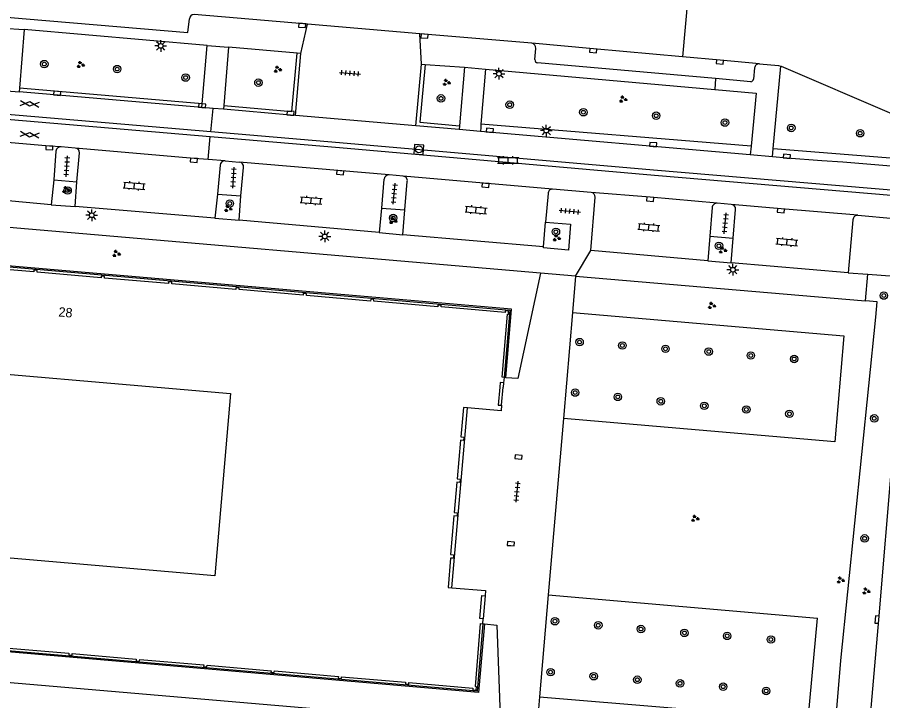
# Model space of a CAD drawing. Extents: x 131000 to 133014, y 396499 to 399001.
# Drawn here: x 132334 to 132426.2, y 397466.6 to 397539.4 of the extents above; entities that cross this region are included whole.
import ezdxf

# ---------------------------------------------------------------- set-up
doc = ezdxf.new("R2010")
doc.units = 0
for name, color, linetype in [('gg-anno-huisnummerreeks BGT', 7, 'Continuous'), ('gg-bbg-gedigitaliseerde bebouwing', 7, 'Continuous'), ('gg-bbg-hoofdgebouw', 7, 'Continuous'), ('gg-bbg-onder overbouw', 7, 'Continuous'), ('gg-bbg-pand overbouw', 7, 'Continuous'), ('gg-knt-verharding', 7, 'Continuous'), ('gt-grn-groengrens', 7, 'Continuous'), ('gt-grn-weggrens', 7, 'Continuous'), ('gt-symb-boom', 7, 'Continuous'), ('gt-symb-gesloten verharding', 7, 'Continuous'), ('gt-symb-groenvak', 7, 'Continuous'), ('gt-symb-klinker verharding', 7, 'Continuous'), ('gt-symb-kolk', 7, 'Continuous'), ('gt-symb-lichtmast', 7, 'Continuous'), ('gt-symb-rioolschacht', 7, 'Continuous'), ('gt-symb-tegel verharding', 7, 'Continuous')]:
    doc.layers.add(name, color=color, linetype=linetype)

# ---------------------------------------------------------------- blocks, each defined once
blk = doc.blocks.new('gt0-KOLK')
at = {"layer": 'gt-symb-kolk'}
blk.add_lwpolyline([(0, 0), (0.375, 0), (0.375, 0.4), (-0.375, 0.4), (-0.375, 0), (0, 0)], dxfattribs=at)
blk = doc.blocks.new('gt0-GRVAK')
at = {"layer": 'gt-symb-groenvak'}
for p, q in [((-0.11, 0.189), (-0.228, 0.24)), ((-0.182, 0.153), (0.088, 0.153)), ((-0.091, 0.211), (-0.156, 0.322)), ((-0.047, 0.214), (-0.047, 0.393)), ((-0.004, 0.211), (0.061, 0.322)), ((0.015, 0.189), (0.133, 0.24)), ((0.262, -0.052), (0.197, 0.059)), ((0.305, -0.049), (0.305, 0.13)), ((0.349, -0.052), (0.414, 0.059)), ((-0.245, -0.228), (-0.363, -0.177)), ((-0.318, -0.264), (-0.047, -0.264)), ((-0.226, -0.206), (-0.291, -0.095)), ((-0.183, -0.203), (-0.183, -0.024)), ((-0.139, -0.206), (-0.074, -0.095)), ((-0.12, -0.228), (-0.002, -0.177)), ((0.243, -0.074), (0.125, -0.023)), ((0.17, -0.11), (0.441, -0.11)), ((0.368, -0.074), (0.486, -0.023))]:
    blk.add_line(p, q, dxfattribs=at)
blk = doc.blocks.new('gt0-BOOM')
at = {"layer": 'gt-symb-boom'}
for radius in [0.4, 0.2]:
    blk.add_circle((0, 0), radius, dxfattribs=at)
blk = doc.blocks.new('gt0-LMAST')
at = {"layer": 'gt-symb-lichtmast'}
for p, q in [((-0.182, 0.173), (-0.447, 0.438)), ((-0.005, 0.246), (-0.005, 0.621)), ((0.172, 0.173), (0.437, 0.438)), ((-0.255, -0.004), (-0.63, -0.004)), ((-0.182, -0.181), (-0.447, -0.446)), ((-0.005, -0.254), (-0.005, -0.629)), ((0.437, -0.446), (0.172, -0.181)), ((0.245, -0.004), (0.62, -0.004))]:
    blk.add_line(p, q, dxfattribs=at)
blk.add_circle((-0.005, -0.004), 0.25, dxfattribs=at)
blk = doc.blocks.new('gt0-TEG1')
at = {"layer": 'gt-symb-tegel verharding'}
for p, q in [((-1.125, 0), (1.125, 0)), ((-0.9, -0.25), (-0.9, 0.25)), ((-0.45, -0.25), (-0.45, 0.25)), ((0, -0.25), (0, 0.25)), ((0.45, -0.25), (0.45, 0.25)), ((0.9, -0.25), (0.9, 0.25))]:
    blk.add_line(p, q, dxfattribs=at)
blk = doc.blocks.new('gt0-GESVH1')
at = {"layer": 'gt-symb-gesloten verharding'}
for p, q in [((-0.992, -0.261), (0.008, 0.239)), ((0.008, -0.261), (-0.992, 0.239)), ((0.008, 0.239), (1.008, -0.261)), ((1.008, 0.239), (0.008, -0.261))]:
    blk.add_line(p, q, dxfattribs=at)
blk = doc.blocks.new('gt0-KL1')
at = {"layer": 'gt-symb-klinker verharding'}
for p, q in [((-1.15, 0.3), (1.15, 0.3)), ((-1, -0.3), (-1, 0.3)), ((-0.5, 0.3), (-0.5, 0.45)), ((0, -0.3), (0, 0.3)), ((0.5, 0.3), (0.5, 0.45)), ((1, -0.3), (1, 0.3)), ((-1.15, -0.3), (1.15, -0.3)), ((-0.5, -0.45), (-0.5, -0.3)), ((0.5, -0.45), (0.5, -0.3))]:
    blk.add_line(p, q, dxfattribs=at)
blk = doc.blocks.new('gt0-RS')
at = {"layer": 'gt-symb-rioolschacht'}
blk.add_lwpolyline([(-0.5, -0.5), (0.5, -0.5), (0.5, 0.5), (-0.5, 0.5)], close=True, dxfattribs=at)
blk.add_circle((0, 0), 0.375, dxfattribs=at)

msp = doc.modelspace()

# ---------------------------------------------------------------- linework, layer by layer
at = {"layer": 'gg-bbg-gedigitaliseerde bebouwing'}
for points in [[(132328.185, 397500), (132328.337, 397501.77), (132348.917, 397500)], [(132348.917, 397500), (132356.733, 397499.328), (132355.062, 397479.9), (132326.666, 397482.342), (132328.185, 397500)]]:
    msp.add_lwpolyline(points, dxfattribs=at)
at = {"layer": 'gg-bbg-hoofdgebouw'}
for p, q in [((132385.887, 397501.026), (132385.836, 397500.484)), ((132385.889, 397501.047), (132385.887, 397501.026)), ((132383.614, 397474.795), (132383.665, 397475.336))]:
    msp.add_line(p, q, dxfattribs=at)
for points in [[(132385.624, 397498.074), (132385.577, 397497.487), (132382.008, 397497.79)], [(132380.335, 397478.636), (132383.905, 397478.339), (132383.87, 397477.778)]]:
    msp.add_lwpolyline(points, dxfattribs=at)
at = {"layer": 'gg-bbg-onder overbouw'}
for points in [[(132385.889, 397501.047), (132385.687, 397501.067), (132386.268, 397507.775), (132386.354, 397507.768), (132386.382, 397508.111), (132386.02, 397508.14), (132386.005, 397507.959), (132379.192, 397508.551), (132379.205, 397508.731), (132378.849, 397508.756), (132378.838, 397508.574), (132372.019, 397509.167), (132372.032, 397509.347), (132371.681, 397509.373), (132371.663, 397509.186), (132364.836, 397509.78), (132364.853, 397509.959), (132364.495, 397509.992), (132364.48, 397509.805), (132357.667, 397510.405), (132357.679, 397510.585), (132357.324, 397510.608), (132357.315, 397510.425), (132350.493, 397511.016), (132350.506, 397511.196), (132350.151, 397511.221), (132350.141, 397511.038), (132343.31, 397511.637), (132343.324, 397511.816), (132342.969, 397511.844), (132342.958, 397511.665), (132336.139, 397512.263), (132336.155, 397512.442), (132335.796, 397512.475), (132335.784, 397512.292), (132328.965, 397512.879)], [(132385.432, 397500), (132385.257, 397498.1), (132385.624, 397498.074)], [(132385.836, 397500.484), (132385.479, 397500.506), (132385.432, 397500)], [(132382.008, 397497.79), (132381.553, 397497.836), (132381.282, 397494.714), (132381.611, 397494.688), (132381.583, 397494.332), (132381.251, 397494.365), (132380.889, 397490.241), (132381.218, 397490.212), (132381.185, 397489.842), (132380.86, 397489.87), (132380.577, 397486.642), (132380.906, 397486.624), (132380.886, 397486.262), (132380.551, 397486.297), (132380.182, 397482.162), (132380.512, 397482.153), (132380.502, 397481.791), (132380.172, 397481.8), (132379.92, 397478.671), (132380.335, 397478.636)], [(132383.665, 397475.336), (132383.314, 397475.373), (132383.513, 397477.817), (132383.87, 397477.778)], [(132332.712, 397472.23), (132339.53, 397471.648), (132339.514, 397471.469), (132339.875, 397471.441), (132339.889, 397471.62), (132346.708, 397471.036), (132346.692, 397470.857), (132347.051, 397470.816), (132347.071, 397470.995), (132353.89, 397470.41), (132353.874, 397470.231), (132354.234, 397470.202), (132354.248, 397470.381), (132361.065, 397469.796), (132361.049, 397469.617), (132361.402, 397469.586), (132361.418, 397469.765), (132368.239, 397469.167), (132368.223, 397468.988), (132368.575, 397468.97), (132368.584, 397469.15), (132375.39, 397468.564), (132375.374, 397468.385), (132375.739, 397468.345), (132375.759, 397468.524), (132382.564, 397467.942), (132382.548, 397467.763), (132382.92, 397467.724), (132382.951, 397468.086), (132382.851, 397468.095), (132383.397, 397474.81), (132383.614, 397474.795)]]:
    msp.add_lwpolyline(points, dxfattribs=at)
at = {"layer": 'gg-bbg-pand overbouw'}
for p, q in [((132385.624, 397498.074), (132385.8, 397500)), ((132385.836, 397500.484), (132385.8, 397500)), ((132380.335, 397478.636), (132382.008, 397497.79)), ((132383.87, 397477.778), (132383.665, 397475.336))]:
    msp.add_line(p, q, dxfattribs=at)
for points in [[(132303.626, 397515.382), (132386.518, 397508.211), (132385.889, 397501.047)], [(132383.614, 397474.795), (132383.019, 397467.602), (132289.147, 397475.691), (132289.775, 397482.879)]]:
    msp.add_lwpolyline(points, dxfattribs=at)
at = {"layer": 'gg-knt-verharding'}
for p, q in [((132364.94, 397538.702), (132352.857, 397539.718)), ((132376.929, 397537.66), (132364.94, 397538.702)), ((132334.765, 397538.104), (132334.257, 397531.872)), ((132354.268, 397536.418), (132334.765, 397538.104)), ((132388.836, 397536.651), (132376.929, 397537.66)), ((132353.738, 397530.209), (132354.268, 397536.418)), ((132356.52, 397536.234), (132356.029, 397530.023)), ((132363.838, 397535.585), (132356.52, 397536.234)), ((132389.183, 397534.919), (132389.283, 397536.107)), ((132363.662, 397528.971), (132364.236, 397535.55)), ((132364.236, 397535.55), (132363.838, 397535.585)), ((132376.481, 397527.868), (132377.078, 397534.437)), ((132377.078, 397534.437), (132377.477, 397534.407)), ((132377.477, 397534.407), (132381.661, 397534.094)), ((132381.661, 397534.094), (132381.15, 397527.86)), ((132408.437, 397532.889), (132389.449, 397534.56)), ((132414.563, 397525.457), (132415.371, 397534.215)), ((132383.907, 397533.881), (132383.43, 397528.032)), ((132383.907, 397533.881), (132408.337, 397531.729)), ((132412.591, 397534.022), (132412.481, 397532.841)), ((132412.171, 397532.56), (132408.437, 397532.889)), ((132331.984, 397531.664), (132334.225, 397531.473)), ((132334.257, 397531.872), (132334.225, 397531.473)), ((132353.704, 397529.81), (132334.225, 397531.473)), ((132353.704, 397529.81), (132353.738, 397530.209)), ((132354.882, 397529.715), (132353.704, 397529.81)), ((132355.998, 397529.624), (132354.882, 397529.715)), ((132356.029, 397530.023), (132355.998, 397529.624)), ((132376.481, 397527.868), (132363.662, 397528.971)), ((132381.117, 397527.461), (132376.481, 397527.868)), ((132381.15, 397527.86), (132381.117, 397527.461)), ((132383.4, 397527.663), (132383.367, 397527.264)), ((132383.43, 397528.032), (132383.4, 397527.663)), ((132383.367, 397527.264), (132381.117, 397527.461)), ((132412.13, 397524.748), (132383.367, 397527.264)), ((132338.147, 397525.167), (132337.906, 397522.1)), ((132340.203, 397525.492), (132338.698, 397525.626)), ((132340.379, 397521.901), (132340.672, 397524.97)), ((132412.221, 397525.684), (132412.13, 397524.748)), ((132414.479, 397524.542), (132414.563, 397525.457)), ((132356.171, 397524.131), (132354.353, 397524.274)), ((132356.171, 397524.131), (132357.673, 397523.999)), ((132373.642, 397522.619), (132357.673, 397523.999)), ((132414.479, 397524.542), (132412.13, 397524.748)), ((132422.002, 397523.971), (132419.739, 397524.14)), ((132435.344, 397522.864), (132422.002, 397523.971)), ((132355.638, 397523.666), (132355.376, 397520.581)), ((132357.853, 397520.397), (132358.138, 397523.43)), ((132337.906, 397522.1), (132337.643, 397519.454)), ((132337.906, 397522.1), (132340.379, 397521.901)), ((132373.1, 397522.172), (132372.85, 397519.069)), ((132375.158, 397522.482), (132373.642, 397522.619)), ((132391.038, 397521.115), (132375.158, 397522.482)), ((132340.19, 397519.275), (132340.379, 397521.901)), ((132375.311, 397518.894), (132375.584, 397521.936)), ((132337.643, 397519.454), (132322.702, 397520.763)), ((132355.376, 397520.581), (132355.089, 397518.004)), ((132355.376, 397520.581), (132357.853, 397520.397)), ((132357.658, 397517.798), (132357.853, 397520.397)), ((132390.579, 397520.636), (132390.303, 397517.591)), ((132395.179, 397520.765), (132391.038, 397521.115)), ((132395.126, 397514.564), (132395.591, 397520.246)), ((132389.759, 397512.167), (132304.039, 397519.502)), ((132337.643, 397519.454), (132340.19, 397519.275)), ((132410.094, 397519.489), (132408.602, 397519.613)), ((132355.089, 397518.004), (132340.19, 397519.275)), ((132372.85, 397519.069), (132372.592, 397516.496)), ((132372.85, 397519.069), (132375.311, 397518.894)), ((132375.102, 397516.257), (132375.311, 397518.894)), ((132408.067, 397519.139), (132407.816, 397516.094)), ((132410.295, 397515.892), (132410.567, 397518.938)), ((132355.089, 397518.004), (132357.658, 397517.798)), ((132372.592, 397516.496), (132357.658, 397517.798)), ((132390.085, 397514.952), (132390.303, 397517.591)), ((132423.064, 397517.856), (132422.566, 397512.179)), ((132372.592, 397516.496), (132375.102, 397516.257)), ((132390.085, 397514.952), (132375.102, 397516.257)), ((132407.816, 397516.094), (132407.59, 397513.466)), ((132407.816, 397516.094), (132410.295, 397515.892)), ((132410.102, 397513.268), (132410.295, 397515.892)), ((132407.59, 397513.466), (132395.126, 397514.564)), ((132407.59, 397513.466), (132410.102, 397513.268)), ((132422.566, 397512.179), (132410.102, 397513.268)), ((132424.404, 397509.212), (132424.647, 397512.035)), ((132424.647, 397512.035), (132427.488, 397511.822)), ((132393.518, 397511.826), (132393.185, 397507.948)), ((132393.518, 397511.826), (132424.404, 397509.212)), ((132393.185, 397507.948), (132392.216, 397496.662)), ((132386.074, 397501.014), (132385.887, 397501.026)), ((132392.216, 397496.662), (132390.606, 397477.873)), ((132390.606, 397477.873), (132389.674, 397467)), ((132383.614, 397474.795), (132383.808, 397474.775)), ((132389.674, 397467), (132389.113, 397460.447))]:
    msp.add_line(p, q, dxfattribs=at)
for points in [[(132285.587, 397544.989), (132285.455, 397543.546), (132334.965, 397539.264), (132352.21, 397537.814), (132352.371, 397539.262)], [(132204.219, 397539.588), (132248.387, 397535.75), (132292.061, 397532.052), (132354.591, 397526.716)], [(132354.64, 397527.229), (132248.311, 397536.288), (132217.224, 397538.973), (132204.274, 397540.191)], [(132404.922, 397535.208), (132395.413, 397536.053), (132388.836, 397536.651)], [(132413.096, 397534.464), (132408.902, 397534.854), (132404.922, 397535.208)], [(132413.096, 397534.464), (132415.124, 397534.286), (132415.371, 397534.215)], [(132415.371, 397534.215), (132415.43, 397534.198), (132427.179, 397529.153), (132427.491, 397529.063), (132435.892, 397528.202), (132444.132, 397527.479), (132450.09, 397526.975)], [(132408.337, 397531.729), (132412.771, 397531.338), (132412.221, 397525.684)], [(132363.662, 397528.971), (132363.135, 397529.004), (132355.998, 397529.624)], [(132338.698, 397525.626), (132337.454, 397525.706), (132322.758, 397526.979)], [(132354.591, 397526.716), (132368.357, 397525.546), (132401.933, 397522.609), (132435.115, 397519.8)], [(132435.139, 397520.326), (132401.81, 397523.144), (132368.37, 397526.054), (132354.64, 397527.229)], [(132354.353, 397524.274), (132352.868, 397524.39), (132340.203, 397525.492)], [(132419.739, 397524.14), (132416.014, 397524.408), (132414.479, 397524.542)], [(132408.602, 397519.613), (132401.47, 397520.24), (132395.179, 397520.765)], [(132423.575, 397518.321), (132415.406, 397519.018), (132410.094, 397519.489)], [(132390.303, 397517.591), (132392.968, 397517.36), (132392.741, 397514.602), (132390.085, 397514.848), (132390.085, 397514.952)], [(132423.575, 397518.321), (132435.19, 397517.274), (132435.448, 397517.27)], [(132386.074, 397501.014), (132386.702, 397508.308), (132303.634, 397515.466)], [(132389.759, 397512.167), (132387.35, 397500.935), (132386.074, 397501.014)], [(132422.653, 397438.94), (132424.233, 397456.83), (132425.817, 397475.216), (132427.289, 397492.628), (132428.947, 397511.688)], [(132383.808, 397474.775), (132383.173, 397467.467), (132288.975, 397475.595), (132289.579, 397482.894)], [(132383.808, 397474.775), (132385.12, 397474.634), (132385.497, 397464.023), (132288.895, 397472.312)]]:
    msp.add_lwpolyline(points, dxfattribs=at)
for centre, radius, start, end in [((132352.842, 397539.247), 0.471, 88.19024, 178.16158), ((132388.77, 397536.141), 0.514, 356.19811, 82.62118), ((132389.508, 397534.881), 0.327, 173.40293, 259.67004), ((132413.062, 397533.993), 0.472, 85.91993, 176.46798), ((132412.167, 397532.876), 0.316, 270.77207, 353.6095), ((132338.688, 397525.077), 0.549, 88.99472, 170.59596), ((132340.149, 397524.972), 0.523, 359.8303, 84.04703), ((132356.141, 397523.627), 0.504, 86.5882, 175.616), ((132357.611, 397523.473), 0.529, 355.2901, 83.22288), ((132373.608, 397522.109), 0.511, 86.139, 172.88739), ((132375.101, 397521.999), 0.487, 352.62342, 83.3007), ((132391.045, 397520.649), 0.466, 90.85661, 181.58634), ((132395.113, 397520.29), 0.48, 354.77571, 82.1118), ((132408.567, 397519.113), 0.501, 86.03052, 177.05017), ((132410.023, 397518.95), 0.544, 358.77721, 82.51096), ((132423.542, 397517.843), 0.479, 86.09995, 178.50321)]:
    msp.add_arc(centre, radius, start, end, dxfattribs=at)
at = {"layer": 'gt-grn-groengrens'}
for p, q in [((132353.738, 397530.209), (132334.257, 397531.872)), ((132412.221, 397525.684), (132383.43, 397528.032)), ((132414.563, 397525.457), (132450.015, 397522.6)), ((132390.606, 397477.873), (132419.292, 397475.408))]:
    msp.add_line(p, q, dxfattribs=at)
for points in [[(132356.029, 397530.023), (132363.297, 397529.395), (132363.838, 397535.585)], [(132377.477, 397534.407), (132376.916, 397528.231), (132381.15, 397527.86)], [(132419.013, 397439.266), (132420.109, 397450.771), (132421.773, 397470.895), (132425.509, 397507.474), (132425.648, 397509.106), (132424.404, 397509.212)], [(132393.185, 397507.948), (132422.089, 397505.465), (132421.12, 397494.178), (132392.216, 397496.662)], [(132389.674, 397467), (132418.29, 397464.623), (132419.292, 397475.408)]]:
    msp.add_lwpolyline(points, dxfattribs=at)
at = {"layer": 'gt-grn-weggrens'}
for p, q in [((132405.493, 397541.623), (132404.922, 397535.208)), ((132364.236, 397535.55), (132364.94, 397538.702)), ((132332.532, 397538.28), (132334.765, 397538.104)), ((132377.078, 397534.437), (132376.929, 397537.66)), ((132354.268, 397536.418), (132356.52, 397536.234)), ((132381.661, 397534.094), (132383.907, 397533.881)), ((132408.437, 397532.889), (132408.337, 397531.729)), ((132354.64, 397527.229), (132354.882, 397529.715)), ((132354.353, 397524.274), (132354.591, 397526.716)), ((132393.518, 397511.826), (132395.126, 397514.564)), ((132393.518, 397511.826), (132389.759, 397512.167)), ((132422.566, 397512.179), (132424.647, 397512.035))]:
    msp.add_line(p, q, dxfattribs=at)

# ---------------------------------------------------------------- block references
at = {"layer": 'gt-symb-boom'}
for p in [(132336.906, 397534.432), (132344.667, 397533.899), (132351.964, 397532.998), (132359.723, 397532.456), (132379.173, 397530.782), (132386.496, 397530.107), (132394.343, 397529.303), (132402.099, 397528.931), (132409.427, 397528.205), (132416.493, 397527.628), (132423.833, 397527.067), (132339.383, 397520.965), (132356.678, 397519.58), (132374.073, 397518.03), (132391.415, 397516.558), (132408.785, 397515.066), (132426.352, 397509.771), (132393.935, 397504.81), (132398.5, 397504.445), (132403.094, 397504.094), (132407.701, 397503.802), (132412.182, 397503.379), (132416.803, 397503.01), (132393.472, 397499.432), (132398.018, 397498.97), (132402.59, 397498.501), (132407.228, 397498.017), (132411.706, 397497.625), (132416.295, 397497.165), (132425.334, 397496.682), (132424.313, 397483.896), (132391.317, 397475.068), (132395.928, 397474.634), (132400.477, 397474.235), (132405.112, 397473.822), (132409.666, 397473.505), (132414.324, 397473.121), (132390.848, 397469.634), (132395.443, 397469.204), (132400.092, 397468.834), (132404.644, 397468.445), (132409.234, 397468.088), (132413.823, 397467.637)]:
    msp.add_blockref('gt0-BOOM', p, dxfattribs=at)
at = {"layer": 'gt-symb-gesloten verharding', "rotation": 174.95083353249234}
for p in [(132335.35, 397530.178), (132335.35, 397526.893)]:
    msp.add_blockref('gt0-GESVH1', p, dxfattribs=at)
at = {"layer": 'gt-symb-groenvak'}
for p in [(132340.756, 397534.364), (132361.75, 397533.873), (132379.747, 397532.475), (132398.553, 397530.686), (132339.205, 397521.038), (132356.485, 397519.039), (132374.05, 397517.753), (132391.472, 397515.897), (132409.18, 397514.612), (132344.572, 397514.232), (132408.013, 397508.702), (132406.223, 397486.016), (132421.73, 397479.445), (132424.463, 397478.274)]:
    msp.add_blockref('gt0-GRVAK', p, dxfattribs=at)
at = {"layer": 'gt-symb-klinker verharding'}
msp.add_blockref('gt0-KL1', (132386.331, 397524.18), dxfattribs=at)
for p, rotation in [((132346.489, 397521.466), -4.701808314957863), ((132365.339, 397519.896), -4.70180831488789), ((132382.904, 397518.896), -5.1633068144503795), ((132401.326, 397517.039), -5.163306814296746), ((132416.035, 397515.469), -5.163306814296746)]:
    msp.add_blockref('gt0-KL1', p, dxfattribs=dict(at, rotation=rotation))
at = {"layer": 'gt-symb-kolk'}
for p, rotation in [((132364.404, 397538.749), 175.17923392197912), ((132377.433, 397537.616), 175.00791883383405), ((132395.413, 397536.053), 174.9253937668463), ((132408.902, 397534.854), 174.68209057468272), ((132338.261, 397531.124), -4.87788086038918), ((132353.704, 397529.81), -4.644721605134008), ((132363.135, 397529.004), -3.6120749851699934), ((132384.347, 397527.178), -4.9920811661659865), ((132401.771, 397525.661), -5.0491664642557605), ((132337.454, 397525.706), 176.33074590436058), ((132416.014, 397524.408), -4.1305386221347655), ((132352.868, 397524.39), 175.5265935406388), ((132368.447, 397523.071), 175.00791883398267), ((132383.932, 397521.726), 175.06501406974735), ((132401.47, 397520.24), 174.95083353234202), ((132415.406, 397519.018), 175.12211913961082), ((132387.408, 397492.37), -6.662963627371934), ((132386.606, 397483.127), -4.012171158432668), ((132425.817, 397475.216), 85.0795436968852)]:
    msp.add_blockref('gt0-KOLK', p, dxfattribs=dict(at, rotation=rotation))
at = {"layer": 'gt-symb-lichtmast'}
for p in [(132349.314, 397536.369), (132385.349, 397533.408), (132390.392, 397527.346), (132341.971, 397518.327), (132366.799, 397516.073), (132410.274, 397512.526)]:
    msp.add_blockref('gt0-LMAST', p, dxfattribs=at)
at = {"layer": 'gt-symb-rioolschacht', "rotation": -94.0121711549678}
msp.add_blockref('gt0-RS', (132376.822, 397525.342), dxfattribs=at)
at = {"layer": 'gt-symb-tegel verharding'}
for p, rotation in [((132369.48, 397533.462), -4.701808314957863), ((132339.299, 397523.535), 86.10210376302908), ((132357.056, 397522.323), 86.10210376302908), ((132374.193, 397520.61), 84.48902304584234), ((132392.9, 397518.753), -5.163306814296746), ((132409.466, 397517.468), 84.48902304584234), ((132387.261, 397488.881), -95.91007032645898)]:
    msp.add_blockref('gt0-TEG1', p, dxfattribs=dict(at, rotation=rotation))

# ---------------------------------------------------------------- texts
at = {"layer": 'gg-anno-huisnummerreeks BGT'}
msp.add_text('28', height=1, rotation=355, dxfattribs=at).set_placement((132338.383, 397507.549))

doc.saveas('drawing.dxf')
